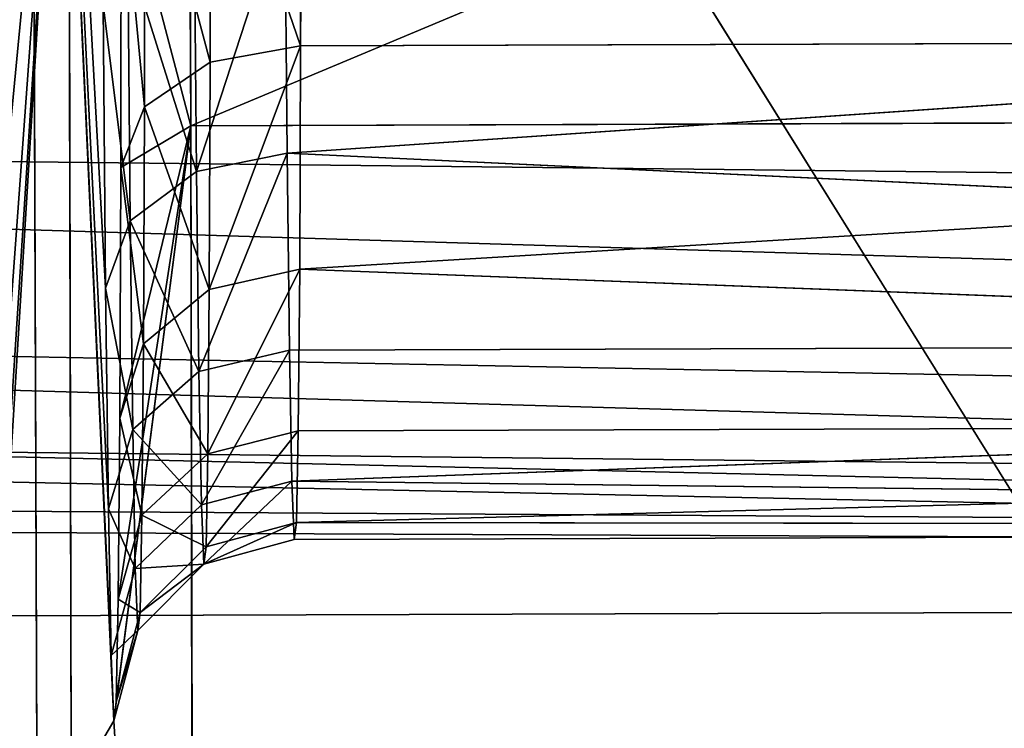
# Model space of a CAD drawing. Extents: x 0 to 230, y 0 to 588.
# Tile 225 of 383: x 118.96 to 120.59, y 207.49 to 208.67. Entities that reach past the tile are written whole.
import ezdxf

# ---------------------------------------------------------------- set-up
doc = ezdxf.new("R2010")
doc.units = 0
doc.header["$LTSCALE"] = 25.4
doc.layers.get('0').update_dxf_attribs({"color": 13, "linetype": 'CONTINUOUS'})

# ---------------------------------------------------------------- blocks, each defined once
blk = doc.blocks.new('VIPER-I-6512-6513_STL_3')
at = {"color": 250}
for p, q in [((-8.4269, 217.2872, 613.8433), (-8.4371, 220.5057, 613.8112)), ((-8.4269, 217.2872, 613.8433), (-8.4371, 220.5057, 613.8112)), ((-6.6996, 216.0904, 653.5455), (-8.6929, 219.2946, 653.7596)), ((-8.6929, 219.2946, 653.7596), (-8.6811, 216.084, 653.5327)), ((-6.6996, 216.0904, 653.5455), (-8.6929, 219.2946, 653.7596)), ((-8.6929, 219.2946, 653.7596), (-8.6811, 216.084, 653.5327)), ((-8.6297, 218.2886, 613.7764), (-8.622, 215.0934, 614.1646)), ((-8.6297, 218.2886, 613.7764), (-8.622, 215.0934, 614.1646)), ((-8.2442, 217.8745, 631.5818), (-8.2448, 217.4198, 631.9084)), ((-8.2442, 217.8745, 631.5818), (-8.2448, 217.4198, 631.9084)), ((-8.3945, 217.3924, 631.8776), (-8.3939, 217.8544, 631.5458)), ((-8.3945, 217.3924, 631.8776), (-8.3939, 217.8544, 631.5458)), ((-8.5036, 217.3184, 631.7954), (-8.5029, 217.8004, 631.4493)), ((-8.5036, 217.3184, 631.7954), (-8.5029, 217.8004, 631.4493)), ((-28.7548, 217.7254, 637.5167), (10.3119, 216.5362, 637.0375)), ((-28.7548, 217.7254, 637.5167), (10.3119, 216.5362, 637.0375)), ((-8.5427, 217.2177, 631.6838), (-8.542, 217.727, 631.3182)), ((-8.5427, 217.2177, 631.6838), (-8.542, 217.727, 631.3182)), ((-8.2672, 217.2415, 635.4393), (-1.8211, 217.6819, 635.8519)), ((-8.2672, 217.2415, 635.4393), (-1.8211, 217.6819, 635.8519)), ((-8.2672, 217.2415, 635.4393), (-8.271, 217.6611, 635.81)), ((-8.2672, 217.2415, 635.4393), (-8.271, 217.6611, 635.81)), ((-8.4211, 217.6375, 635.8419), (-8.4173, 217.2112, 635.4653)), ((-8.4211, 217.6375, 635.8419), (-8.4173, 217.2112, 635.4653)), ((-8.5313, 217.5741, 635.9311), (-8.5273, 217.1294, 635.5382)), ((-8.5313, 217.5741, 635.9311), (-8.5273, 217.1294, 635.5382)), ((-8.572, 217.4879, 636.0536), (-8.5678, 217.018, 635.6385)), ((-8.572, 217.4879, 636.0536), (-8.5678, 217.018, 635.6385)), ((-29.4707, 217.4523, 629.8398), (10.3523, 216.2935, 630.9487)), ((-29.4707, 217.4523, 629.8398), (10.3523, 216.2935, 630.9487)), ((-29.4707, 217.4523, 629.8398), (10.3536, 217.0208, 630.3839)), ((-29.4707, 217.4523, 629.8398), (10.3536, 217.0208, 630.3839)), ((-1.795, 217.4406, 631.9503), (-8.2463, 217.0491, 632.3279)), ((-1.795, 217.4406, 631.9503), (-8.2463, 217.0491, 632.3279)), ((-8.2448, 217.4198, 631.9084), (-1.795, 217.4406, 631.9503)), ((-8.2448, 217.4198, 631.9084), (-1.795, 217.4406, 631.9503)), ((-8.2448, 217.4198, 631.9084), (-8.3945, 217.3924, 631.8776)), ((-8.2448, 217.4198, 631.9084), (-8.3945, 217.3924, 631.8776)), ((-8.2448, 217.4198, 631.9084), (-8.2463, 217.0491, 632.3279)), ((-8.2448, 217.4198, 631.9084), (-8.2463, 217.0491, 632.3279)), ((-8.3945, 217.3924, 631.8776), (-8.5036, 217.3184, 631.7954)), ((-8.3945, 217.3924, 631.8776), (-8.5036, 217.3184, 631.7954)), ((-8.3961, 217.0158, 632.3038), (-8.3945, 217.3924, 631.8776)), ((-8.3961, 217.0158, 632.3038), (-8.3945, 217.3924, 631.8776)), ((-8.5036, 217.3184, 631.7954), (-8.5427, 217.2177, 631.6838)), ((-8.5036, 217.3184, 631.7954), (-8.5427, 217.2177, 631.6838)), ((-8.5052, 216.9255, 632.2401), (-8.5036, 217.3184, 631.7954)), ((-8.5052, 216.9255, 632.2401), (-8.5036, 217.3184, 631.7954)), ((-0.6772, 217.3122, 613.8937), (-8.4269, 217.2872, 613.8433)), ((-0.6772, 217.3122, 613.8937), (-8.4269, 217.2872, 613.8433)), ((-29.087, 217.2985, 637.3445), (10.3119, 216.5362, 637.0375)), ((-29.087, 217.2985, 637.3445), (10.3119, 216.5362, 637.0375)), ((-8.4203, 214.1155, 614.3914), (-8.4269, 217.2872, 613.8433)), ((-8.4203, 214.1155, 614.3914), (-8.4269, 217.2872, 613.8433)), ((-8.2672, 217.2415, 635.4393), (-8.4173, 217.2112, 635.4653)), ((-8.2672, 217.2415, 635.4393), (-8.4173, 217.2112, 635.4653)), ((-1.8133, 216.9358, 635.0266), (-8.2672, 217.2415, 635.4393)), ((-8.2632, 216.915, 634.9846), (-8.2672, 217.2415, 635.4393)), ((-1.8133, 216.9358, 635.0266), (-8.2672, 217.2415, 635.4393)), ((-8.2632, 216.915, 634.9846), (-8.2672, 217.2415, 635.4393)), ((-29.9753, 217.234, 629.9341), (10.3523, 216.2935, 630.9487)), ((-29.9753, 217.234, 629.9341), (10.3523, 216.2935, 630.9487)), ((-8.5444, 216.8025, 632.1537), (-8.5427, 217.2177, 631.6838)), ((-8.5444, 216.8025, 632.1537), (-8.5427, 217.2177, 631.6838)), ((-8.4173, 217.2112, 635.4653), (-8.5273, 217.1294, 635.5382)), ((-8.4173, 217.2112, 635.4653), (-8.5273, 217.1294, 635.5382)), ((-8.4173, 217.2112, 635.4653), (-8.4132, 216.8795, 635.0033)), ((-8.4173, 217.2112, 635.4653), (-8.4132, 216.8795, 635.0033)), ((10.3523, 216.2935, 630.9487), (-30.5226, 217.157, 629.968)), ((10.3523, 216.2935, 630.9487), (-30.5226, 217.157, 629.968)), ((-8.5273, 217.1294, 635.5382), (-8.5678, 217.018, 635.6385)), ((-8.5273, 217.1294, 635.5382), (-8.5678, 217.018, 635.6385)), ((-8.5273, 217.1294, 635.5382), (-8.523, 216.7833, 635.0562)), ((-8.5273, 217.1294, 635.5382), (-8.523, 216.7833, 635.0562)), ((-8.2463, 217.0491, 632.3279), (-8.3961, 217.0158, 632.3038)), ((-8.2463, 217.0491, 632.3279), (-8.3961, 217.0158, 632.3038)), ((-8.2463, 217.0491, 632.3279), (-8.2487, 216.7811, 632.8194)), ((-8.2463, 217.0491, 632.3279), (-8.2487, 216.7811, 632.8194)), ((-8.2463, 217.0491, 632.3279), (-1.7988, 216.8019, 632.8613)), ((-8.2463, 217.0491, 632.3279), (-1.7988, 216.8019, 632.8613)), ((-8.5678, 217.018, 635.6385), (-8.5633, 216.6523, 635.1293)), ((-8.5678, 217.018, 635.6385), (-8.5633, 216.6523, 635.1293)), ((-8.3961, 217.0158, 632.3038), (-8.5052, 216.9255, 632.2401)), ((-8.3961, 217.0158, 632.3038), (-8.5052, 216.9255, 632.2401)), ((-8.3984, 216.7434, 632.8032), (-8.3961, 217.0158, 632.3038)), ((-8.3984, 216.7434, 632.8032), (-8.3961, 217.0158, 632.3038)), ((10.3119, 216.5362, 637.0375), (-29.5188, 216.9746, 637.1738)), ((10.3119, 216.5362, 637.0375), (-29.5188, 216.9746, 637.1738)), ((-8.5052, 216.9255, 632.2401), (-8.5444, 216.8025, 632.1537)), ((-8.5052, 216.9255, 632.2401), (-8.5444, 216.8025, 632.1537)), ((-8.5077, 216.6414, 632.7611), (-8.5052, 216.9255, 632.2401)), ((-8.5077, 216.6414, 632.7611), (-8.5052, 216.9255, 632.2401)), ((-8.2632, 216.915, 634.9846), (-1.8133, 216.9358, 635.0266)), ((-8.2632, 216.915, 634.9846), (-1.8133, 216.9358, 635.0266)), ((-8.2591, 216.6979, 634.4686), (-1.8133, 216.9358, 635.0266)), ((-8.2591, 216.6979, 634.4686), (-1.8133, 216.9358, 635.0266)), ((-8.2632, 216.915, 634.9846), (-8.4132, 216.8795, 635.0033)), ((-8.2632, 216.915, 634.9846), (-8.4132, 216.8795, 635.0033)), ((-8.2591, 216.6979, 634.4686), (-8.2632, 216.915, 634.9846)), ((-8.2591, 216.6979, 634.4686), (-8.2632, 216.915, 634.9846)), ((-8.4132, 216.8795, 635.0033), (-8.523, 216.7833, 635.0562)), ((-8.4132, 216.8795, 635.0033), (-8.523, 216.7833, 635.0562)), ((-8.4132, 216.8795, 635.0033), (-8.4091, 216.6588, 634.479)), ((-8.4132, 216.8795, 635.0033), (-8.4091, 216.6588, 634.479)), ((-8.547, 216.5023, 632.7042), (-8.5444, 216.8025, 632.1537)), ((-8.547, 216.5023, 632.7042), (-8.5444, 216.8025, 632.1537)), ((-1.7988, 216.8019, 632.8613), (-8.2517, 216.6292, 633.3582)), ((-1.7988, 216.8019, 632.8613), (-8.2517, 216.6292, 633.3582)), ((-8.2487, 216.7811, 632.8194), (-1.7988, 216.8019, 632.8613)), ((-8.2487, 216.7811, 632.8194), (-1.7988, 216.8019, 632.8613)), ((-8.523, 216.7833, 635.0562), (-8.5633, 216.6523, 635.1293)), ((-8.523, 216.7833, 635.0562), (-8.5633, 216.6523, 635.1293)), ((-8.523, 216.7833, 635.0562), (-8.5187, 216.5531, 634.5093)), ((-8.523, 216.7833, 635.0562), (-8.5187, 216.5531, 634.5093)), ((-8.2487, 216.7811, 632.8194), (-8.3984, 216.7434, 632.8032)), ((-8.2487, 216.7811, 632.8194), (-8.3984, 216.7434, 632.8032)), ((-8.2487, 216.7811, 632.8194), (-8.2517, 216.6292, 633.3582)), ((-8.2487, 216.7811, 632.8194), (-8.2517, 216.6292, 633.3582)), ((-30.0174, 216.7726, 637.0468), (10.3119, 216.5362, 637.0375)), ((-30.0174, 216.7726, 637.0468), (10.3119, 216.5362, 637.0375)), ((-8.3984, 216.7434, 632.8032), (-8.5077, 216.6414, 632.7611)), ((-8.3984, 216.7434, 632.8032), (-8.5077, 216.6414, 632.7611)), ((-8.4015, 216.5891, 633.3507), (-8.3984, 216.7434, 632.8032)), ((-8.4015, 216.5891, 633.3507), (-8.3984, 216.7434, 632.8032)), ((-30.5668, 216.7004, 636.9958), (10.3119, 216.5362, 637.0375)), ((-30.5668, 216.7004, 636.9958), (10.3119, 216.5362, 637.0375)), ((-8.2591, 216.6979, 634.4686), (-8.4091, 216.6588, 634.479)), ((-8.2591, 216.6979, 634.4686), (-8.4091, 216.6588, 634.479)), ((-1.8054, 216.6218, 633.9592), (-8.2591, 216.6979, 634.4686)), ((-8.2552, 216.601, 633.9173), (-8.2591, 216.6979, 634.4686)), ((-1.8054, 216.6218, 633.9592), (-8.2591, 216.6979, 634.4686)), ((-8.2552, 216.601, 633.9173), (-8.2591, 216.6979, 634.4686)), ((-8.5633, 216.6523, 635.1293), (-8.5587, 216.4091, 634.5514)), ((-8.5633, 216.6523, 635.1293), (-8.5587, 216.4091, 634.5514)), ((-8.4091, 216.6588, 634.479), (-8.5187, 216.5531, 634.5093)), ((-8.4091, 216.6588, 634.479), (-8.5187, 216.5531, 634.5093)), ((-8.4091, 216.6588, 634.479), (-8.4051, 216.5604, 633.9188)), ((-8.4091, 216.6588, 634.479), (-8.4051, 216.5604, 633.9188)), ((-8.5077, 216.6414, 632.7611), (-8.547, 216.5023, 632.7042)), ((-8.5077, 216.6414, 632.7611), (-8.547, 216.5023, 632.7042)), ((-8.5108, 216.4803, 633.3322), (-8.5077, 216.6414, 632.7611)), ((-8.5108, 216.4803, 633.3322), (-8.5077, 216.6414, 632.7611)), ((-8.2517, 216.6292, 633.3582), (-8.4015, 216.5891, 633.3507)), ((-8.2517, 216.6292, 633.3582), (-8.4015, 216.5891, 633.3507)), ((-8.2517, 216.6292, 633.3582), (-8.2552, 216.601, 633.9173)), ((-8.2517, 216.6292, 633.3582), (-8.2552, 216.601, 633.9173)), ((-8.2552, 216.601, 633.9173), (-1.8054, 216.6218, 633.9592)), ((-8.2552, 216.601, 633.9173), (-1.8054, 216.6218, 633.9592)), ((-8.2517, 216.6292, 633.3582), (-1.8054, 216.6218, 633.9592)), ((-8.2517, 216.6292, 633.3582), (-1.8054, 216.6218, 633.9592)), ((-8.2552, 216.601, 633.9173), (-8.4051, 216.5604, 633.9188)), ((-8.2552, 216.601, 633.9173), (-8.4051, 216.5604, 633.9188)), ((-8.4015, 216.5891, 633.3507), (-8.5108, 216.4803, 633.3322)), ((-8.4015, 216.5891, 633.3507), (-8.5108, 216.4803, 633.3322)), ((-8.4051, 216.5604, 633.9188), (-8.4015, 216.5891, 633.3507)), ((-8.4051, 216.5604, 633.9188), (-8.4015, 216.5891, 633.3507)), ((-8.5187, 216.5531, 634.5093), (-8.5587, 216.4091, 634.5514)), ((-8.5187, 216.5531, 634.5093), (-8.5587, 216.4091, 634.5514)), ((-8.5187, 216.5531, 634.5093), (-8.5146, 216.4504, 633.9249)), ((-8.5187, 216.5531, 634.5093), (-8.5146, 216.4504, 633.9249)), ((-8.4051, 216.5604, 633.9188), (-8.5146, 216.4504, 633.9249)), ((-8.4051, 216.5604, 633.9188), (-8.5146, 216.4504, 633.9249)), ((-37.6868, 216.3814, 636.7255), (10.3119, 216.5362, 637.0375)), ((-37.6868, 216.3814, 636.7255), (10.3119, 216.5362, 637.0375)), ((-8.5504, 216.3322, 633.3077), (-8.547, 216.5023, 632.7042)), ((-8.5504, 216.3322, 633.3077), (-8.547, 216.5023, 632.7042)), ((-8.5108, 216.4803, 633.3322), (-8.5504, 216.3322, 633.3077)), ((-8.5108, 216.4803, 633.3322), (-8.5504, 216.3322, 633.3077)), ((-8.5146, 216.4504, 633.9249), (-8.5108, 216.4803, 633.3322)), ((-8.5146, 216.4504, 633.9249), (-8.5108, 216.4803, 633.3322)), ((-8.5146, 216.4504, 633.9249), (-8.5544, 216.3006, 633.9338)), ((-8.5146, 216.4504, 633.9249), (-8.5544, 216.3006, 633.9338)), ((-8.5587, 216.4091, 634.5514), (-8.5544, 216.3006, 633.9338)), ((-8.5587, 216.4091, 634.5514), (-8.5544, 216.3006, 633.9338)), ((-8.5544, 216.3006, 633.9338), (-8.5504, 216.3322, 633.3077)), ((-8.5544, 216.3006, 633.9338), (-8.5504, 216.3322, 633.3077))]:
    blk.add_line(p, q, dxfattribs=at)
at = {"color": 7}
mesh = blk.add_polyface(dxfattribs=at)
corners = [(-9.811, 152.1763, 502.7127), (-10.6788, 307.9464, 753.2454), (-8.5494, 150.2712, 503.9284), (-11.9404, 309.8515, 752.0298)]
mesh.append_faces([[corners[k] for k in face] for face in [(0, 1, 2), (1, 0, 3)]], dxfattribs={"vtx0": -1, "color": 7})
mesh = blk.add_polyface(dxfattribs=at)
corners = [(-8.5494, 150.2712, 503.9284), (-10.7161, 305.7591, 754.6284), (-8.5867, 148.0839, 505.3114), (-10.6788, 307.9464, 753.2454)]
mesh.append_faces([[corners[k] for k in face] for face in [(0, 1, 2), (1, 0, 3)]], dxfattribs={"vtx0": -1, "color": 7})
mesh = blk.add_polyface(dxfattribs=at)
corners = [(-8.5867, 148.0839, 505.3114), (-12.0423, 303.8755, 755.8083), (-9.9129, 146.2003, 506.4913), (-10.7161, 305.7591, 754.6284)]
mesh.append_faces([[corners[k] for k in face] for face in [(0, 1, 2), (1, 0, 3)]], dxfattribs={"vtx0": -1, "color": 7})
mesh = blk.add_polyface(dxfattribs=at)
corners = [(-8.6685, 199.6757, 628.9745), (-8.7084, 199.1596, 635.3701), (-8.6875, 199.1595, 632.1515), (-8.7307, 199.676, 638.547), (-8.652, 200.6948, 625.9216), (-8.7539, 200.6954, 641.5999), (-8.6383, 202.1905, 623.0715), (-8.7772, 202.1912, 644.4497), (-8.6278, 204.124, 620.4984), (-8.8002, 204.1249, 647.0227), (-8.6208, 206.4452, 618.2686), (-8.8222, 206.4463, 649.2522), (-8.6174, 209.094, 616.4401), (-8.8426, 209.0952, 651.0804), (-8.6178, 212.0019, 615.0602), (-8.861, 212.0032, 652.46), (-8.622, 215.0934, 614.1646), (-8.8767, 215.0948, 653.3553), (-8.7513, 216.3113, 633.4543), (-8.6297, 218.2886, 613.7764), (-8.7478, 216.449, 632.8427), (-8.745, 216.7194, 632.277), (-8.743, 217.1089, 631.7856), (-8.742, 217.598, 631.3933), (-8.7421, 218.1621, 631.1196), (-8.7431, 218.773, 630.9783), (-8.641, 221.5046, 613.9058), (-8.7451, 219.4, 630.9764), (-8.748, 220.0117, 631.1142), (-8.7516, 220.5773, 631.3846), (-8.7557, 221.0687, 631.774), (-8.7602, 221.461, 632.2631), (-8.7647, 221.7347, 632.8272), (-8.6553, 224.6582, 614.5494), (-8.7691, 221.876, 633.438), (-8.7732, 221.8779, 634.065), (-8.7554, 216.3131, 634.0814), (-8.8896, 218.29, 653.7431), (-8.7598, 216.4544, 634.6922), (-8.7644, 216.7281, 635.2563), (-8.7688, 217.1205, 635.7454), (-8.7729, 217.6118, 636.1348), (-8.7765, 218.1775, 636.4052), (-8.7794, 218.7892, 636.543), (-8.8991, 221.506, 653.6133), (-8.7814, 219.4162, 636.5411), (-8.7824, 220.0271, 636.3998), (-8.7825, 220.5912, 636.1261), (-8.7815, 221.0802, 635.7338), (-8.7796, 221.4697, 635.2424), (-8.7768, 221.7401, 634.6767), (-8.9051, 224.6596, 652.9694), (-8.6724, 227.6678, 615.6906), (-8.9074, 227.669, 651.8278), (-8.6919, 230.4552, 617.2997), (-8.9059, 230.4564, 650.2184), (-8.7132, 232.9485, 619.3352), (-8.9007, 232.9495, 648.1827), (-8.7357, 235.0829, 621.7442), (-8.8919, 235.0838, 645.7734), (-8.7473, 235.9979, 623.0696), (-8.8798, 236.8039, 643.053), (-8.7589, 236.8033, 624.4644), (-8.7823, 238.065, 627.4254), (-8.8646, 238.0654, 640.0919), (-8.8051, 238.8354, 630.5504), (-8.8468, 238.8356, 636.9667), (-8.8268, 239.0945, 633.7586)]
mesh.append_faces([[corners[k] for k in face] for face in [(0, 1, 2), (66, 65, 67)]], dxfattribs={"vtx0": -1, "color": 7})
mesh.append_faces([[corners[k] for k in face] for face in [(1, 0, 3), (3, 4, 5), (5, 6, 7), (7, 8, 9), (9, 10, 11), (11, 12, 13), (13, 14, 15), (15, 16, 17), (18, 19, 20), (20, 19, 21), (21, 19, 22), (22, 19, 23), (23, 19, 24), (24, 19, 25), (25, 26, 27), (27, 26, 28), (28, 26, 29), (29, 26, 30), (30, 26, 31), (31, 26, 32), (32, 33, 34), (34, 33, 35), (17, 36, 37), (36, 17, 18), (37, 43, 44), (44, 50, 51), (51, 52, 53), (53, 54, 55), (55, 56, 57), (57, 58, 59), (59, 60, 61), (61, 63, 64), (64, 65, 66)]], dxfattribs={"vtx0": -1, "vtx1": -1, "color": 7})
mesh.append_faces([[corners[k] for k in face] for face in [(17, 16, 18), (51, 35, 33)]], dxfattribs={"vtx0": -1, "vtx1": -1, "vtx2": -1, "color": 7})
mesh.append_faces([[corners[k] for k in face] for face in [(3, 0, 4), (5, 4, 6), (7, 6, 8), (9, 8, 10), (11, 10, 12), (13, 12, 14), (15, 14, 16), (18, 16, 19), (25, 19, 26), (32, 26, 33), (37, 36, 38), (37, 38, 39), (37, 39, 40), (37, 40, 41), (37, 41, 42), (37, 42, 43), (44, 43, 45), (44, 45, 46), (44, 46, 47), (44, 47, 48), (44, 48, 49), (44, 49, 50), (51, 50, 35), (51, 33, 52), (53, 52, 54), (55, 54, 56), (57, 56, 58), (59, 58, 60), (61, 60, 62), (61, 62, 63), (64, 63, 65)]], dxfattribs={"vtx0": -1, "vtx2": -1, "color": 7})
mesh = blk.add_polyface(dxfattribs=at)
corners = [(-8.6929, 219.2946, 653.7596), (-8.5544, 216.3006, 633.9338), (-8.6811, 216.084, 653.5327), (-8.5587, 216.4091, 634.5514), (-8.5633, 216.6523, 635.1293), (-8.5678, 217.018, 635.6385), (-8.572, 217.4879, 636.0536), (-8.5757, 218.0384, 636.3538), (-8.5788, 218.6418, 636.524), (-8.581, 219.268, 636.5556), (-8.5823, 219.8856, 636.4471), (-8.7014, 222.5001, 653.4686), (-8.5826, 220.4635, 636.2039), (-8.5818, 220.9728, 635.8381), (-8.5801, 221.3879, 635.3682), (-8.5775, 221.6881, 634.8178), (-8.5741, 221.8583, 634.2144), (-8.5702, 221.8899, 633.5881), (-8.5153, 199.2662, 636.3699), (-8.4742, 199.4606, 629.9565), (-8.4938, 199.1045, 633.1554), (-8.5379, 199.9414, 639.5169), (-8.4568, 200.3252, 626.8563), (-8.5612, 201.1127, 642.5148), (-8.4422, 201.6759, 623.9348), (-8.5845, 202.7497, 645.2859), (-8.4307, 203.4778, 621.2678), (-8.6072, 204.8101, 647.7586), (-8.4226, 205.6842, 618.9244), (-8.6287, 207.2405, 649.8688), (-8.4181, 208.2379, 616.9652), (-8.6486, 209.9779, 651.5617), (-8.4173, 211.0729, 615.441), (-8.6662, 212.9514, 652.7936), (-8.4203, 214.1155, 614.3914), (-8.4269, 217.2872, 613.8433), (-8.5504, 216.3322, 633.3077), (-8.547, 216.5023, 632.7042), (-8.5444, 216.8025, 632.1537), (-8.5427, 217.2177, 631.6838), (-8.542, 217.727, 631.3182), (-8.4371, 220.5057, 613.8112), (-8.5423, 218.3049, 631.075), (-8.5435, 218.9224, 630.9664), (-8.5458, 219.5486, 630.998), (-8.5488, 220.1521, 631.1682), (-8.5525, 220.7026, 631.4683), (-8.4505, 223.6876, 614.2957), (-8.5568, 221.1724, 631.8834), (-8.5612, 221.5381, 632.3927), (-8.5658, 221.7814, 632.9706), (-8.7062, 225.6174, 652.6671), (-8.4668, 226.7507, 615.2844), (-8.7073, 228.5658, 651.376), (-8.4856, 229.6154, 616.7516), (-8.7047, 231.2688, 649.6287), (-8.5064, 232.2077, 618.6593), (-8.702, 232.5062, 648.5977), (-8.5286, 234.4603, 620.9582), (-8.6984, 233.6566, 647.4704), (-8.6885, 235.6673, 644.957), (-8.5517, 236.3151, 623.5886), (-8.6754, 237.2487, 642.1537), (-8.575, 237.7238, 626.4825), (-8.6593, 238.36, 639.133), (-8.5981, 238.6501, 629.5649), (-8.6408, 238.9724, 635.9731), (-8.6202, 239.0699, 632.756)]
mesh.append_faces([[corners[k] for k in face] for face in [(18, 19, 20), (65, 66, 67)]], dxfattribs={"vtx0": -1, "color": 7})
mesh.append_faces([[corners[k] for k in face] for face in [(0, 1, 2), (1, 0, 3), (3, 0, 4), (4, 0, 5), (5, 0, 6), (6, 0, 7), (7, 0, 8), (8, 0, 9), (9, 0, 10), (10, 11, 12), (12, 11, 13), (13, 11, 14), (14, 11, 15), (15, 11, 16), (16, 11, 17), (19, 21, 22), (22, 23, 24), (24, 25, 26), (26, 27, 28), (28, 29, 30), (30, 31, 32), (32, 33, 34), (34, 1, 35), (35, 40, 41), (41, 46, 47), (47, 51, 52), (52, 53, 54), (54, 55, 56), (56, 57, 58), (58, 60, 61), (61, 62, 63), (63, 64, 65)]], dxfattribs={"vtx0": -1, "vtx1": -1, "color": 7})
mesh.append_faces([[corners[k] for k in face] for face in [(34, 2, 1), (47, 17, 11)]], dxfattribs={"vtx0": -1, "vtx1": -1, "vtx2": -1, "color": 7})
mesh.append_faces([[corners[k] for k in face] for face in [(10, 0, 11), (19, 18, 21), (22, 21, 23), (24, 23, 25), (26, 25, 27), (28, 27, 29), (30, 29, 31), (32, 31, 33), (34, 33, 2), (35, 1, 36), (35, 36, 37), (35, 37, 38), (35, 38, 39), (35, 39, 40), (41, 40, 42), (41, 42, 43), (41, 43, 44), (41, 44, 45), (41, 45, 46), (47, 46, 48), (47, 48, 49), (47, 49, 50), (47, 50, 17), (47, 11, 51), (52, 51, 53), (54, 53, 55), (56, 55, 57), (58, 57, 59), (58, 59, 60), (61, 60, 62), (63, 62, 64), (65, 64, 66)]], dxfattribs={"vtx0": -1, "vtx2": -1, "color": 7})
mesh = blk.add_polyface(dxfattribs=at)
corners = [(-0.6873, 220.5307, 613.8616), (-8.4269, 217.2872, 613.8433), (-8.4371, 220.5057, 613.8112), (-0.6772, 217.3122, 613.8937)]
mesh.append_faces([[corners[k] for k in face] for face in [(0, 1, 2), (1, 0, 3)]], dxfattribs={"vtx0": -1, "color": 7})
mesh = blk.add_polyface(dxfattribs=at)
corners = [(-6.6996, 216.0904, 653.5455), (-8.6929, 219.2946, 653.7596), (-8.6811, 216.084, 653.5327)]
mesh.append_faces([[corners[k] for k in face] for face in [(0, 1, 2)]], dxfattribs={"color": 7})
mesh = blk.add_polyface(dxfattribs=at)
corners = [(-6.3635, 217.4737, 653.7092), (-8.6929, 219.2946, 653.7596), (-6.6996, 216.0904, 653.5455)]
mesh.append_faces([[corners[k] for k in face] for face in [(0, 1, 2)]], dxfattribs={"color": 7})
mesh = blk.add_polyface(dxfattribs=at)
corners = [(-1.7946, 218.4113, 631.4066), (-8.2442, 217.8745, 631.5818), (-1.795, 217.4406, 631.9503)]
mesh.append_faces([[corners[k] for k in face] for face in [(0, 1, 2)]], dxfattribs={"color": 7})
mesh = blk.add_polyface(dxfattribs=at)
corners = [(-8.6297, 218.2886, 613.7764), (-10.6508, 216.4986, 613.9153), (-10.4824, 217.3815, 613.8211)]
mesh.append_faces([[corners[k] for k in face] for face in [(0, 1, 2)]], dxfattribs={"color": 7})
mesh = blk.add_polyface(dxfattribs=at)
corners = [(-8.622, 215.0934, 614.1646), (-10.6508, 216.4986, 613.9153), (-8.6297, 218.2886, 613.7764)]
mesh.append_faces([[corners[k] for k in face] for face in [(0, 1, 2)]], dxfattribs={"color": 7})
mesh = blk.add_polyface(dxfattribs=at)
corners = [(-8.6297, 218.2886, 613.7764), (-10.4824, 217.3815, 613.8211), (-10.4297, 218.2828, 613.7647)]
mesh.append_faces([[corners[k] for k in face] for face in [(0, 1, 2)]], dxfattribs={"color": 7})
mesh = blk.add_polyface(dxfattribs=at)
corners = [(-8.2448, 217.4198, 631.9084), (-8.3939, 217.8544, 631.5458), (-8.3945, 217.3924, 631.8776), (-8.2442, 217.8745, 631.5818)]
mesh.append_faces([[corners[k] for k in face] for face in [(0, 1, 2), (1, 0, 3)]], dxfattribs={"vtx0": -1, "color": 7})
mesh = blk.add_polyface(dxfattribs=at)
corners = [(-1.795, 217.4406, 631.9503), (-8.2442, 217.8745, 631.5818), (-8.2448, 217.4198, 631.9084)]
mesh.append_faces([[corners[k] for k in face] for face in [(0, 1, 2)]], dxfattribs={"color": 7})
mesh = blk.add_polyface(dxfattribs=at)
corners = [(-8.3945, 217.3924, 631.8776), (-8.5029, 217.8004, 631.4493), (-8.5036, 217.3184, 631.7954), (-8.3939, 217.8544, 631.5458)]
mesh.append_faces([[corners[k] for k in face] for face in [(0, 1, 2), (1, 0, 3)]], dxfattribs={"vtx0": -1, "color": 7})
mesh = blk.add_polyface(dxfattribs=at)
corners = [(-8.5036, 217.3184, 631.7954), (-8.542, 217.727, 631.3182), (-8.5427, 217.2177, 631.6838), (-8.5029, 217.8004, 631.4493)]
mesh.append_faces([[corners[k] for k in face] for face in [(0, 1, 2), (1, 0, 3)]], dxfattribs={"vtx0": -1, "color": 7})
mesh = blk.add_polyface(dxfattribs=at)
corners = [(10.3535, 217.7349, 630.0381), (-29.4707, 217.4523, 629.8398), (-29.2464, 217.6072, 629.7806)]
mesh.append_faces([[corners[k] for k in face] for face in [(0, 1, 2)]], dxfattribs={"color": 7})
mesh = blk.add_polyface(dxfattribs=at)
corners = [(10.3536, 217.0208, 630.3839), (-29.4707, 217.4523, 629.8398), (10.3535, 217.7349, 630.0381)]
mesh.append_faces([[corners[k] for k in face] for face in [(0, 1, 2)]], dxfattribs={"color": 7})
mesh = blk.add_polyface(dxfattribs=at)
corners = [(10.3119, 216.5362, 637.0375), (-28.7548, 217.7254, 637.5167), (-29.087, 217.2985, 637.3445)]
mesh.append_faces([[corners[k] for k in face] for face in [(0, 1, 2)]], dxfattribs={"color": 7})
mesh = blk.add_polyface(dxfattribs=at)
corners = [(10.3119, 216.5362, 637.0375), (10.305, 217.4885, 637.6292), (-28.7548, 217.7254, 637.5167)]
mesh.append_faces([[corners[k] for k in face] for face in [(0, 1, 2)]], dxfattribs={"color": 7})
mesh = blk.add_polyface(dxfattribs=at)
corners = [(-1.8211, 217.6819, 635.8519), (-8.2672, 217.2415, 635.4393), (-8.271, 217.6611, 635.81)]
mesh.append_faces([[corners[k] for k in face] for face in [(0, 1, 2)]], dxfattribs={"color": 7})
mesh = blk.add_polyface(dxfattribs=at)
corners = [(-1.8211, 217.6819, 635.8519), (-1.8133, 216.9358, 635.0266), (-8.2672, 217.2415, 635.4393)]
mesh.append_faces([[corners[k] for k in face] for face in [(0, 1, 2)]], dxfattribs={"color": 7})
mesh = blk.add_polyface(dxfattribs=at)
corners = [(-8.271, 217.6611, 635.81), (-8.4173, 217.2112, 635.4653), (-8.4211, 217.6375, 635.8419), (-8.2672, 217.2415, 635.4393)]
mesh.append_faces([[corners[k] for k in face] for face in [(0, 1, 2), (1, 0, 3)]], dxfattribs={"vtx0": -1, "color": 7})
mesh = blk.add_polyface(dxfattribs=at)
corners = [(-8.5313, 217.5741, 635.9311), (-8.4173, 217.2112, 635.4653), (-8.5273, 217.1294, 635.5382), (-8.4211, 217.6375, 635.8419)]
mesh.append_faces([[corners[k] for k in face] for face in [(0, 1, 2), (1, 0, 3)]], dxfattribs={"vtx0": -1, "color": 7})
mesh = blk.add_polyface(dxfattribs=at)
corners = [(-8.572, 217.4879, 636.0536), (-8.5273, 217.1294, 635.5382), (-8.5678, 217.018, 635.6385), (-8.5313, 217.5741, 635.9311)]
mesh.append_faces([[corners[k] for k in face] for face in [(0, 1, 2), (1, 0, 3)]], dxfattribs={"vtx0": -1, "color": 7})
mesh = blk.add_polyface(dxfattribs=at)
corners = [(10.3523, 216.2935, 630.9487), (-29.9753, 217.234, 629.9341), (-29.4707, 217.4523, 629.8398)]
mesh.append_faces([[corners[k] for k in face] for face in [(0, 1, 2)]], dxfattribs={"color": 7})
mesh = blk.add_polyface(dxfattribs=at)
corners = [(10.3536, 217.0208, 630.3839), (10.3523, 216.2935, 630.9487), (-29.4707, 217.4523, 629.8398)]
mesh.append_faces([[corners[k] for k in face] for face in [(0, 1, 2)]], dxfattribs={"color": 7})
mesh = blk.add_polyface(dxfattribs=at)
corners = [(-1.7988, 216.8019, 632.8613), (-1.795, 217.4406, 631.9503), (-8.2463, 217.0491, 632.3279)]
mesh.append_faces([[corners[k] for k in face] for face in [(0, 1, 2)]], dxfattribs={"color": 7})
mesh = blk.add_polyface(dxfattribs=at)
corners = [(-8.2463, 217.0491, 632.3279), (-1.795, 217.4406, 631.9503), (-8.2448, 217.4198, 631.9084)]
mesh.append_faces([[corners[k] for k in face] for face in [(0, 1, 2)]], dxfattribs={"color": 7})
mesh = blk.add_polyface(dxfattribs=at)
corners = [(-8.3961, 217.0158, 632.3038), (-8.2448, 217.4198, 631.9084), (-8.3945, 217.3924, 631.8776), (-8.2463, 217.0491, 632.3279)]
mesh.append_faces([[corners[k] for k in face] for face in [(0, 1, 2), (1, 0, 3)]], dxfattribs={"vtx0": -1, "color": 7})
mesh = blk.add_polyface(dxfattribs=at)
corners = [(-8.3961, 217.0158, 632.3038), (-8.5036, 217.3184, 631.7954), (-8.5052, 216.9255, 632.2401), (-8.3945, 217.3924, 631.8776)]
mesh.append_faces([[corners[k] for k in face] for face in [(0, 1, 2), (1, 0, 3)]], dxfattribs={"vtx0": -1, "color": 7})
mesh = blk.add_polyface(dxfattribs=at)
corners = [(-8.5052, 216.9255, 632.2401), (-8.5427, 217.2177, 631.6838), (-8.5444, 216.8025, 632.1537), (-8.5036, 217.3184, 631.7954)]
mesh.append_faces([[corners[k] for k in face] for face in [(0, 1, 2), (1, 0, 3)]], dxfattribs={"vtx0": -1, "color": 7})
mesh = blk.add_polyface(dxfattribs=at)
corners = [(-0.6772, 217.3122, 613.8937), (-8.4203, 214.1155, 614.3914), (-8.4269, 217.2872, 613.8433), (-0.6705, 214.1405, 614.4418)]
mesh.append_faces([[corners[k] for k in face] for face in [(0, 1, 2), (1, 0, 3)]], dxfattribs={"vtx0": -1, "color": 7})
mesh = blk.add_polyface(dxfattribs=at)
corners = [(10.3119, 216.5362, 637.0375), (-29.087, 217.2985, 637.3445), (-29.5188, 216.9746, 637.1738)]
mesh.append_faces([[corners[k] for k in face] for face in [(0, 1, 2)]], dxfattribs={"color": 7})
mesh = blk.add_polyface(dxfattribs=at)
corners = [(-8.4132, 216.8795, 635.0033), (-8.2672, 217.2415, 635.4393), (-8.2632, 216.915, 634.9846), (-8.4173, 217.2112, 635.4653)]
mesh.append_faces([[corners[k] for k in face] for face in [(0, 1, 2), (1, 0, 3)]], dxfattribs={"vtx0": -1, "color": 7})
mesh = blk.add_polyface(dxfattribs=at)
corners = [(-8.2672, 217.2415, 635.4393), (-1.8133, 216.9358, 635.0266), (-8.2632, 216.915, 634.9846)]
mesh.append_faces([[corners[k] for k in face] for face in [(0, 1, 2)]], dxfattribs={"color": 7})
mesh = blk.add_polyface(dxfattribs=at)
corners = [(10.3523, 216.2935, 630.9487), (-30.5226, 217.157, 629.968), (-29.9753, 217.234, 629.9341)]
mesh.append_faces([[corners[k] for k in face] for face in [(0, 1, 2)]], dxfattribs={"color": 7})
mesh = blk.add_polyface(dxfattribs=at)
corners = [(-8.5273, 217.1294, 635.5382), (-8.4132, 216.8795, 635.0033), (-8.523, 216.7833, 635.0562), (-8.4173, 217.2112, 635.4653)]
mesh.append_faces([[corners[k] for k in face] for face in [(0, 1, 2), (1, 0, 3)]], dxfattribs={"vtx0": -1, "color": 7})
mesh = blk.add_polyface(dxfattribs=at)
corners = [(10.3523, 216.2935, 630.9487), (-37.6465, 216.1387, 630.6367), (-30.5226, 217.157, 629.968)]
mesh.append_faces([[corners[k] for k in face] for face in [(0, 1, 2)]], dxfattribs={"color": 7})
mesh = blk.add_polyface(dxfattribs=at)
corners = [(-8.5678, 217.018, 635.6385), (-8.523, 216.7833, 635.0562), (-8.5633, 216.6523, 635.1293), (-8.5273, 217.1294, 635.5382)]
mesh.append_faces([[corners[k] for k in face] for face in [(0, 1, 2), (1, 0, 3)]], dxfattribs={"vtx0": -1, "color": 7})
mesh = blk.add_polyface(dxfattribs=at)
corners = [(-8.3984, 216.7434, 632.8032), (-8.2463, 217.0491, 632.3279), (-8.3961, 217.0158, 632.3038), (-8.2487, 216.7811, 632.8194)]
mesh.append_faces([[corners[k] for k in face] for face in [(0, 1, 2), (1, 0, 3)]], dxfattribs={"vtx0": -1, "color": 7})
mesh = blk.add_polyface(dxfattribs=at)
corners = [(-1.7988, 216.8019, 632.8613), (-8.2463, 217.0491, 632.3279), (-8.2487, 216.7811, 632.8194)]
mesh.append_faces([[corners[k] for k in face] for face in [(0, 1, 2)]], dxfattribs={"color": 7})
mesh = blk.add_polyface(dxfattribs=at)
corners = [(-8.3984, 216.7434, 632.8032), (-8.5052, 216.9255, 632.2401), (-8.5077, 216.6414, 632.7611), (-8.3961, 217.0158, 632.3038)]
mesh.append_faces([[corners[k] for k in face] for face in [(0, 1, 2), (1, 0, 3)]], dxfattribs={"vtx0": -1, "color": 7})
mesh = blk.add_polyface(dxfattribs=at)
corners = [(10.3119, 216.5362, 637.0375), (-29.5188, 216.9746, 637.1738), (-30.0174, 216.7726, 637.0468)]
mesh.append_faces([[corners[k] for k in face] for face in [(0, 1, 2)]], dxfattribs={"color": 7})
mesh = blk.add_polyface(dxfattribs=at)
corners = [(-8.5077, 216.6414, 632.7611), (-8.5444, 216.8025, 632.1537), (-8.547, 216.5023, 632.7042), (-8.5052, 216.9255, 632.2401)]
mesh.append_faces([[corners[k] for k in face] for face in [(0, 1, 2), (1, 0, 3)]], dxfattribs={"vtx0": -1, "color": 7})
mesh = blk.add_polyface(dxfattribs=at)
corners = [(-1.8133, 216.9358, 635.0266), (-8.2591, 216.6979, 634.4686), (-8.2632, 216.915, 634.9846)]
mesh.append_faces([[corners[k] for k in face] for face in [(0, 1, 2)]], dxfattribs={"color": 7})
mesh = blk.add_polyface(dxfattribs=at)
corners = [(-1.8133, 216.9358, 635.0266), (-1.8054, 216.6218, 633.9592), (-8.2591, 216.6979, 634.4686)]
mesh.append_faces([[corners[k] for k in face] for face in [(0, 1, 2)]], dxfattribs={"color": 7})
mesh = blk.add_polyface(dxfattribs=at)
corners = [(-8.4091, 216.6588, 634.479), (-8.2632, 216.915, 634.9846), (-8.2591, 216.6979, 634.4686), (-8.4132, 216.8795, 635.0033)]
mesh.append_faces([[corners[k] for k in face] for face in [(0, 1, 2), (1, 0, 3)]], dxfattribs={"vtx0": -1, "color": 7})
mesh = blk.add_polyface(dxfattribs=at)
corners = [(-8.523, 216.7833, 635.0562), (-8.4091, 216.6588, 634.479), (-8.5187, 216.5531, 634.5093), (-8.4132, 216.8795, 635.0033)]
mesh.append_faces([[corners[k] for k in face] for face in [(0, 1, 2), (1, 0, 3)]], dxfattribs={"vtx0": -1, "color": 7})
mesh = blk.add_polyface(dxfattribs=at)
corners = [(-1.8054, 216.6218, 633.9592), (-1.7988, 216.8019, 632.8613), (-8.2517, 216.6292, 633.3582)]
mesh.append_faces([[corners[k] for k in face] for face in [(0, 1, 2)]], dxfattribs={"color": 7})
mesh = blk.add_polyface(dxfattribs=at)
corners = [(-8.2517, 216.6292, 633.3582), (-1.7988, 216.8019, 632.8613), (-8.2487, 216.7811, 632.8194)]
mesh.append_faces([[corners[k] for k in face] for face in [(0, 1, 2)]], dxfattribs={"color": 7})
mesh = blk.add_polyface(dxfattribs=at)
corners = [(-8.5633, 216.6523, 635.1293), (-8.5187, 216.5531, 634.5093), (-8.5587, 216.4091, 634.5514), (-8.523, 216.7833, 635.0562)]
mesh.append_faces([[corners[k] for k in face] for face in [(0, 1, 2), (1, 0, 3)]], dxfattribs={"vtx0": -1, "color": 7})
mesh = blk.add_polyface(dxfattribs=at)
corners = [(-8.4015, 216.5891, 633.3507), (-8.2487, 216.7811, 632.8194), (-8.3984, 216.7434, 632.8032), (-8.2517, 216.6292, 633.3582)]
mesh.append_faces([[corners[k] for k in face] for face in [(0, 1, 2), (1, 0, 3)]], dxfattribs={"vtx0": -1, "color": 7})
mesh = blk.add_polyface(dxfattribs=at)
corners = [(10.3119, 216.5362, 637.0375), (-30.0174, 216.7726, 637.0468), (-30.5668, 216.7004, 636.9958)]
mesh.append_faces([[corners[k] for k in face] for face in [(0, 1, 2)]], dxfattribs={"color": 7})
mesh = blk.add_polyface(dxfattribs=at)
corners = [(-8.4015, 216.5891, 633.3507), (-8.5077, 216.6414, 632.7611), (-8.5108, 216.4803, 633.3322), (-8.3984, 216.7434, 632.8032)]
mesh.append_faces([[corners[k] for k in face] for face in [(0, 1, 2), (1, 0, 3)]], dxfattribs={"vtx0": -1, "color": 7})
mesh = blk.add_polyface(dxfattribs=at)
corners = [(10.3119, 216.5362, 637.0375), (-30.5668, 216.7004, 636.9958), (-37.6868, 216.3814, 636.7255)]
mesh.append_faces([[corners[k] for k in face] for face in [(0, 1, 2)]], dxfattribs={"color": 7})
mesh = blk.add_polyface(dxfattribs=at)
corners = [(-8.4051, 216.5604, 633.9188), (-8.2591, 216.6979, 634.4686), (-8.2552, 216.601, 633.9173), (-8.4091, 216.6588, 634.479)]
mesh.append_faces([[corners[k] for k in face] for face in [(0, 1, 2), (1, 0, 3)]], dxfattribs={"vtx0": -1, "color": 7})
mesh = blk.add_polyface(dxfattribs=at)
corners = [(-8.2591, 216.6979, 634.4686), (-1.8054, 216.6218, 633.9592), (-8.2552, 216.601, 633.9173)]
mesh.append_faces([[corners[k] for k in face] for face in [(0, 1, 2)]], dxfattribs={"color": 7})
mesh = blk.add_polyface(dxfattribs=at)
corners = [(-8.5187, 216.5531, 634.5093), (-8.4051, 216.5604, 633.9188), (-8.5146, 216.4504, 633.9249), (-8.4091, 216.6588, 634.479)]
mesh.append_faces([[corners[k] for k in face] for face in [(0, 1, 2), (1, 0, 3)]], dxfattribs={"vtx0": -1, "color": 7})
mesh = blk.add_polyface(dxfattribs=at)
corners = [(-8.5108, 216.4803, 633.3322), (-8.547, 216.5023, 632.7042), (-8.5504, 216.3322, 633.3077), (-8.5077, 216.6414, 632.7611)]
mesh.append_faces([[corners[k] for k in face] for face in [(0, 1, 2), (1, 0, 3)]], dxfattribs={"vtx0": -1, "color": 7})
mesh = blk.add_polyface(dxfattribs=at)
corners = [(-8.4051, 216.5604, 633.9188), (-8.2517, 216.6292, 633.3582), (-8.4015, 216.5891, 633.3507), (-8.2552, 216.601, 633.9173)]
mesh.append_faces([[corners[k] for k in face] for face in [(0, 1, 2), (1, 0, 3)]], dxfattribs={"vtx0": -1, "color": 7})
mesh = blk.add_polyface(dxfattribs=at)
corners = [(-1.8054, 216.6218, 633.9592), (-8.2517, 216.6292, 633.3582), (-8.2552, 216.601, 633.9173)]
mesh.append_faces([[corners[k] for k in face] for face in [(0, 1, 2)]], dxfattribs={"color": 7})
mesh = blk.add_polyface(dxfattribs=at)
corners = [(-8.4051, 216.5604, 633.9188), (-8.5108, 216.4803, 633.3322), (-8.5146, 216.4504, 633.9249), (-8.4015, 216.5891, 633.3507)]
mesh.append_faces([[corners[k] for k in face] for face in [(0, 1, 2), (1, 0, 3)]], dxfattribs={"vtx0": -1, "color": 7})
mesh = blk.add_polyface(dxfattribs=at)
corners = [(-8.5587, 216.4091, 634.5514), (-8.5146, 216.4504, 633.9249), (-8.5544, 216.3006, 633.9338), (-8.5187, 216.5531, 634.5093)]
mesh.append_faces([[corners[k] for k in face] for face in [(0, 1, 2), (1, 0, 3)]], dxfattribs={"vtx0": -1, "color": 7})
mesh = blk.add_polyface(dxfattribs=at)
corners = [(10.3196, 215.7894, 636.2237), (-37.6868, 216.3814, 636.7255), (-37.6791, 215.6346, 635.9117), (10.3119, 216.5362, 637.0375)]
mesh.append_faces([[corners[k] for k in face] for face in [(0, 1, 2), (1, 0, 3)]], dxfattribs={"vtx0": -1, "color": 7})
mesh = blk.add_polyface(dxfattribs=at)
corners = [(-8.622, 215.0934, 614.1646), (-10.8896, 215.774, 614.0218), (-10.6508, 216.4986, 613.9153)]
mesh.append_faces([[corners[k] for k in face] for face in [(0, 1, 2)]], dxfattribs={"color": 7})
mesh = blk.add_polyface(dxfattribs=at)
corners = [(-8.5146, 216.4504, 633.9249), (-8.5504, 216.3322, 633.3077), (-8.5544, 216.3006, 633.9338), (-8.5108, 216.4803, 633.3322)]
mesh.append_faces([[corners[k] for k in face] for face in [(0, 1, 2), (1, 0, 3)]], dxfattribs={"vtx0": -1, "color": 7})
mesh = blk.add_polyface(dxfattribs=at)
corners = [(10.3523, 216.2935, 630.9487), (-37.6487, 215.6423, 631.2209), (-37.6465, 216.1387, 630.6367), (10.3501, 215.7971, 631.5329)]
mesh.append_faces([[corners[k] for k in face] for face in [(0, 1, 2), (1, 0, 3)]], dxfattribs={"vtx0": -1, "color": 7})
blk = doc.blocks.new('GRUPUJ_1')
at = {"color": 0}
blk.add_blockref('VIPER-I-6512-6513_STL_3', (127.6715, -8.7968, -2.1073), dxfattribs=at)

msp = doc.modelspace()

# ---------------------------------------------------------------- block references
at = {"color": 0}
msp.add_blockref('GRUPUJ_1', (0, 0), dxfattribs=at)

doc.saveas('drawing.dxf')
